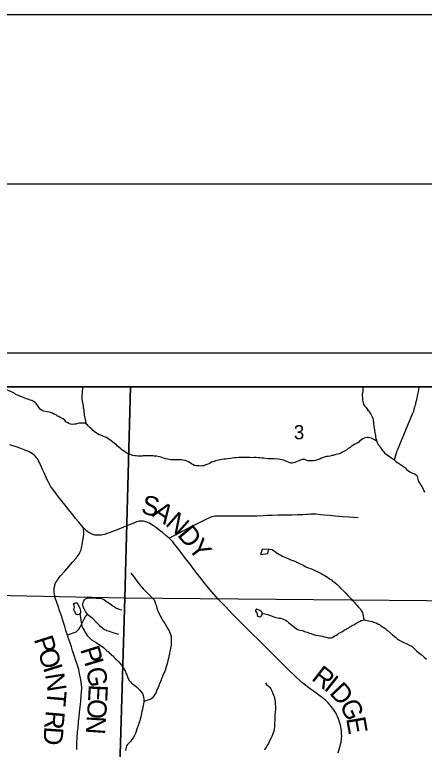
# Model space of a CAD drawing. Extents: x -7.9 to 76.1, y 0 to 22.
# Drawn here: x 4.139 to 5.35, y 19.828 to 22 of the extents above; entities that cross this region are included whole.
import ezdxf

# ---------------------------------------------------------------- set-up
doc = ezdxf.new("R2010")
doc.units = 0
for name, color, linetype in [('GM_X_County_Road', 7, 'Continuous'), ('GM_X_County_Road_Text', 7, 'Continuous'), ('GM_X_Minor_River', 7, 'Continuous'), ('GM_X_Section', 7, 'Continuous'), ('GM_X_Section_Text', 7, 'Continuous'), ('GM_X_Township_Road', 7, 'Continuous'), ('GM_X_Township_Road_Text', 7, 'Continuous'), ('SC_Scratch1', 7, 'Continuous'), ('SH_Border', 7, 'Continuous'), ('SH_Cut_Line', 7, 'Continuous'), ('SH_Data', 7, 'Continuous')]:
    doc.layers.add(name, color=color, linetype=linetype)

msp = doc.modelspace()

# ---------------------------------------------------------------- linework, layer by layer
at = {"layer": 'GM_X_County_Road'}
msp.add_lwpolyline([(5.0952, 19.8173), (5.0997, 19.8317), (5.1015, 19.8383), (5.1027, 19.8434), (5.1039, 19.8489), (5.1046, 19.8531), (5.1051, 19.8571), (5.1054, 19.8608), (5.1057, 19.867), (5.1054, 19.8734), (5.1049, 19.8812), (5.1041, 19.8882), (5.1028, 19.8951), (5.1018, 19.9006), (5.1006, 19.9049), (5.0985, 19.912), (5.0962, 19.9184), (5.0938, 19.9245), (5.0908, 19.9306), (5.088, 19.9359), (5.0859, 19.9399), (5.0828, 19.9443), (5.0796, 19.9489), (5.075, 19.9549), (5.0708, 19.9596), (5.0653, 19.9655), (5.0584, 19.9724), (5.0544, 19.976), (5.0509, 19.9787), (5.0424, 19.9853), (5.0296, 19.9945), (5.0125, 20.0068), (5.0043, 20.0128), (4.9934, 20.0212), (4.9877, 20.0259), (4.9805, 20.0323), (4.9723, 20.0398), (4.964, 20.0479), (4.9526, 20.059), (4.9367, 20.0747), (4.9211, 20.0903), (4.9065, 20.1049), (4.8946, 20.1166), (4.8813, 20.1299), (4.8684, 20.1425), (4.8566, 20.1541), (4.8441, 20.1663), (4.8326, 20.1777), (4.8184, 20.1917), (4.8054, 20.2044), (4.7935, 20.2166), (4.7831, 20.2272), (4.7726, 20.2384), (4.7609, 20.2508), (4.7419, 20.2711), (4.7279, 20.2866), (4.7156, 20.3006), (4.7022, 20.3168), (4.6918, 20.3299), (4.6801, 20.345), (4.6696, 20.3589), (4.6572, 20.3755), (4.6441, 20.3923), (4.6329, 20.4071), (4.6236, 20.4196), (4.6159, 20.429), (4.6106, 20.4358), (4.6061, 20.4411), (4.6014, 20.4461), (4.5953, 20.452), (4.5859, 20.4604), (4.5758, 20.4687), (4.5664, 20.4763), (4.5585, 20.4823), (4.5488, 20.4891), (4.5411, 20.4938), (4.537, 20.4962), (4.5335, 20.498), (4.5296, 20.4996), (4.5261, 20.5009), (4.5231, 20.5017), (4.5201, 20.5023), (4.5171, 20.5027), (4.5133, 20.5029), (4.5101, 20.5027), (4.5069, 20.5022), (4.504, 20.5015), (4.4988, 20.5), (4.4927, 20.4977), (4.4803, 20.4927), (4.4602, 20.4846), (4.4418, 20.4772), (4.4283, 20.472), (4.4158, 20.4673), (4.4116, 20.4656), (4.408, 20.4645), (4.4039, 20.4632), (4.3994, 20.4622), (4.3944, 20.4614), (4.3893, 20.461), (4.3843, 20.4608), (4.3796, 20.4611), (4.3767, 20.4614), (4.3737, 20.4619), (4.3713, 20.4625), (4.3675, 20.4638), (4.3636, 20.4655), (4.3579, 20.4688), (4.3546, 20.4711), (4.3513, 20.4738), (4.3475, 20.4776), (4.3426, 20.4824), (4.336, 20.49), (4.3279, 20.4995), (4.3189, 20.5108), (4.3115, 20.52), (4.3026, 20.5312), (4.295, 20.5408), (4.2876, 20.55), (4.279, 20.5609), (4.2716, 20.5707), (4.2624, 20.5824), (4.2513, 20.5967), (4.2476, 20.6018), (4.2446, 20.6063), (4.2416, 20.6117), (4.2375, 20.6196), (4.2342, 20.6262), (4.2315, 20.6319), (4.2267, 20.6431), (4.2224, 20.6532), (4.2155, 20.6688), (4.2119, 20.676), (4.2091, 20.6813), (4.2067, 20.6853), (4.2042, 20.6888), (4.1999, 20.6938), (4.1958, 20.6976), (4.1911, 20.7014), (4.186, 20.7048), (4.1817, 20.7071), (4.178, 20.7091), (4.172, 20.7117), (4.1568, 20.7171), (4.143, 20.7219), (4.1247, 20.7282)], dxfattribs=at)
at = {"layer": 'GM_X_Minor_River'}
for points in [[(4.1497, 20.874), (4.1444, 20.8758), (4.1402, 20.8784), (4.1364, 20.8822), (4.131, 20.8836), (4.1265, 20.8854), (4.1223, 20.888), (4.1177, 20.8898), (4.1124, 20.892), (4.1066, 20.8949), (4.1028, 20.8956), (4.0986, 20.897), (4.0924, 20.9)], [(4.3512, 20.7894), (4.3449, 20.8157), (4.3448, 20.8198), (4.3443, 20.8244), (4.3439, 20.8308), (4.3426, 20.8365), (4.3418, 20.8429), (4.3401, 20.8524), (4.3396, 20.8573), (4.3387, 20.8641), (4.3386, 20.8732), (4.3392, 20.8815), (4.3395, 20.8872), (4.3401, 20.8941), (4.3404, 20.9)], [(5.1682, 20.9), (5.168, 20.8964), (5.1682, 20.8866), (5.1675, 20.8816), (5.1668, 20.8771), (5.167, 20.8653), (5.1675, 20.8604), (5.1679, 20.8566), (5.1688, 20.8521), (5.1704, 20.8476), (5.1731, 20.8438), (5.1769, 20.8397), (5.1797, 20.8356), (5.1831, 20.8311), (5.1866, 20.8274), (5.1893, 20.8229), (5.1917, 20.8191), (5.1944, 20.815), (5.1956, 20.8112), (5.1976, 20.8064), (5.1988, 20.8018), (5.1997, 20.7935), (5.2001, 20.7897), (5.201, 20.7856), (5.201, 20.781), (5.2015, 20.7772), (5.2023, 20.7731), (5.2027, 20.7693), (5.2036, 20.7644), (5.2048, 20.7602), (5.2053, 20.7557), (5.2061, 20.7512), (5.2069, 20.747), (5.2085, 20.7417), (5.2097, 20.7372), (5.2117, 20.7331), (5.214, 20.7293), (5.2171, 20.7256), (5.2195, 20.7215), (5.2229, 20.717), (5.2257, 20.7128), (5.228, 20.7091), (5.2322, 20.7046), (5.238, 20.6998), (5.243, 20.6965), (5.2472, 20.6935), (5.251, 20.6905), (5.2594, 20.6854), (5.2633, 20.682), (5.27, 20.675)], [(5.3346, 20.9), (5.3343, 20.898), (5.3329, 20.8915), (5.3319, 20.8858), (5.3301, 20.8778), (5.329, 20.871), (5.3279, 20.8668), (5.3272, 20.8618), (5.3258, 20.8569), (5.3243, 20.8523), (5.3236, 20.8477), (5.3222, 20.8432), (5.3211, 20.8394), (5.3193, 20.8325), (5.3179, 20.8268), (5.316, 20.8226), (5.3138, 20.8184), (5.2695, 20.711)], [(4.6618, 20.6719), (4.6572, 20.6748), (4.653, 20.6774), (4.648, 20.6796), (4.6427, 20.6818), (4.6366, 20.6832), (4.6313, 20.6839), (4.6192, 20.6836), (4.6128, 20.6835), (4.609, 20.6835), (4.6003, 20.6841), (4.5965, 20.6848), (4.5912, 20.6858), (4.5851, 20.6872), (4.5813, 20.6879), (4.5767, 20.6893), (4.5706, 20.6915), (4.5665, 20.693), (4.5577, 20.6943), (4.5509, 20.6946), (4.5471, 20.6953), (4.543, 20.6952), (4.5354, 20.6954), (4.529, 20.6957), (4.5229, 20.6956), (4.5191, 20.6952), (4.5153, 20.6951), (4.5078, 20.6946), (4.5032, 20.6945), (4.4979, 20.6952), (4.4941, 20.6955), (4.4881, 20.6969), (4.4831, 20.6983), (4.4774, 20.7009), (4.4732, 20.7019), (4.4686, 20.7056), (4.4644, 20.7078), (4.4602, 20.7108), (4.456, 20.7138), (4.4522, 20.7164), (4.4468, 20.7208), (4.4426, 20.7241), (4.4395, 20.7283), (4.4329, 20.7335), (4.4237, 20.7401), (4.4191, 20.7442), (4.4153, 20.746), (4.41, 20.7497), (4.4042, 20.7519), (4.3997, 20.7537), (4.3939, 20.7566), (4.3882, 20.7581), (4.384, 20.761), (4.3802, 20.7625), (4.3741, 20.7677), (4.3695, 20.771), (4.3668, 20.7747), (4.3622, 20.7788), (4.3572, 20.7829), (4.3537, 20.7874), (4.3495, 20.7907), (4.3457, 20.7918), (4.3419, 20.7921), (4.329, 20.7919), (4.3252, 20.7911), (4.3196, 20.7891), (4.3143, 20.789), (4.3094, 20.7885), (4.3033, 20.7892), (4.2984, 20.791), (4.2934, 20.7939), (4.2896, 20.7965), (4.2865, 20.8006), (4.2819, 20.8047), (4.2754, 20.808), (4.2696, 20.8117), (4.2655, 20.8132), (4.2612, 20.8165), (4.2544, 20.819), (4.2505, 20.8216), (4.2448, 20.8234), (4.2403, 20.8245), (4.2361, 20.8259), (4.2285, 20.8265), (4.224, 20.828), (4.2182, 20.8305), (4.2144, 20.8335), (4.2109, 20.8376), (4.2074, 20.8432), (4.2024, 20.85), (4.1993, 20.8537), (4.1943, 20.8559), (4.189, 20.8592), (4.1848, 20.8606), (4.1806, 20.8625), (4.1764, 20.8631), (4.1726, 20.8646), (4.1665, 20.8671), (4.1597, 20.8701), (4.1559, 20.8711), (4.1497, 20.874)], [(5.2093, 20.7387), (5.1937, 20.7475), (5.1887, 20.749), (5.1849, 20.7497), (5.1811, 20.7496), (5.1766, 20.7488), (5.1725, 20.7475), (5.1683, 20.7456), (5.1642, 20.7425), (5.1597, 20.7397), (5.156, 20.7363), (5.1511, 20.7335), (5.1467, 20.7308), (5.1429, 20.7288), (5.1392, 20.7265), (5.135, 20.7241), (5.1309, 20.7207), (5.1249, 20.7171), (5.1205, 20.7137), (5.1137, 20.7097), (5.1085, 20.7062), (5.1036, 20.7039), (5.0991, 20.7019), (5.0946, 20.7007), (5.0897, 20.6991), (5.0855, 20.6983), (5.0806, 20.6967), (5.0765, 20.6962), (5.0712, 20.695), (5.0659, 20.6941), (5.061, 20.6933), (5.0569, 20.6924), (5.0486, 20.69), (5.0448, 20.6888), (5.0407, 20.6861), (5.0366, 20.6845), (5.0283, 20.6821), (5.0226, 20.6812), (5.0185, 20.6808), (5.0094, 20.6806), (5.0056, 20.6813), (5.0007, 20.6831), (4.9968, 20.6846), (4.9931, 20.6849), (4.9889, 20.6848), (4.9836, 20.6832), (4.9799, 20.6812), (4.9761, 20.6797), (4.9712, 20.6777), (4.9675, 20.6757), (4.963, 20.6745), (4.9592, 20.6741), (4.9554, 20.6744), (4.9501, 20.6758), (4.9451, 20.678), (4.9386, 20.6809), (4.9341, 20.6827), (4.9284, 20.6841), (4.9238, 20.6844), (4.9166, 20.6858), (4.906, 20.6864), (4.9015, 20.6867), (4.8943, 20.6869), (4.8886, 20.6872), (4.8806, 20.6878), (4.8746, 20.6885), (4.8692, 20.6892), (4.8639, 20.6895), (4.8602, 20.6898), (4.8518, 20.6904), (4.8469, 20.6903), (4.8416, 20.6902), (4.8355, 20.6908), (4.8265, 20.6907), (4.8208, 20.691), (4.8007, 20.6906), (4.7932, 20.6901), (4.7886, 20.6896), (4.7822, 20.6884), (4.7769, 20.6875), (4.7686, 20.6863), (4.7622, 20.6858), (4.7573, 20.6853), (4.7509, 20.6844), (4.7464, 20.6836), (4.7426, 20.6832), (4.7328, 20.6807), (4.729, 20.6791), (4.7249, 20.6783), (4.7211, 20.6767), (4.717, 20.6744), (4.7125, 20.672), (4.7012, 20.668), (4.6971, 20.6661), (4.6933, 20.6656), (4.6892, 20.6655), (4.6831, 20.6658), (4.6763, 20.6657), (4.6706, 20.6675), (4.6656, 20.6697), (4.6618, 20.6719)], [(5.2615, 20.6836), (5.2695, 20.711)], [(5.2653, 20.6799), (5.292, 20.6625), (5.2943, 20.6588), (5.2978, 20.655), (5.3031, 20.6517), (5.307, 20.6487), (5.3108, 20.6465), (5.3154, 20.6442), (5.3192, 20.6432), (5.323, 20.6417), (5.3268, 20.6387), (5.3288, 20.6346), (5.3296, 20.6304), (5.3308, 20.6259), (5.3324, 20.6217), (5.3347, 20.6172), (5.3382, 20.6127), (5.3397, 20.6089), (5.3428, 20.6052), (5.3467, 20.5976), (5.351, 20.5886)], [(4.887, 20.4071), (4.8905, 20.42), (4.8701, 20.4182), (4.8655, 20.404), (4.887, 20.4071)], [(4.8905, 20.42), (4.8997, 20.4183), (4.9042, 20.4161), (4.9096, 20.4116), (4.9146, 20.4079), (4.9203, 20.4046), (4.9253, 20.4021), (4.9306, 20.3991), (4.9493, 20.3907), (4.955, 20.3886), (4.9611, 20.3864), (4.9672, 20.3838), (4.9749, 20.3806), (4.9813, 20.3773), (4.9897, 20.3736), (4.9939, 20.3714), (4.9982, 20.3681), (5.002, 20.3663), (5.0077, 20.3641), (5.0123, 20.3623), (5.016, 20.3616), (5.0244, 20.3576), (5.0351, 20.3528), (5.045, 20.3477), (5.0496, 20.3451), (5.0542, 20.3425), (5.0588, 20.34), (5.0642, 20.3366), (5.0699, 20.3318), (5.0753, 20.3293), (5.0784, 20.3255), (5.0826, 20.3229), (5.0864, 20.32), (5.091, 20.3166), (5.0945, 20.3129), (5.0987, 20.3088), (5.1014, 20.3051), (5.1137, 20.2932), (5.1179, 20.2894), (5.123, 20.2838), (5.1272, 20.2801), (5.1318, 20.2745), (5.1353, 20.2704), (5.1392, 20.2667), (5.1422, 20.263), (5.1465, 20.2585), (5.1503, 20.254), (5.1546, 20.2495), (5.1577, 20.2458), (5.1619, 20.2409), (5.1647, 20.2361), (5.167, 20.2323), (5.1708, 20.2111), (5.1955, 20.2055), (5.2, 20.2037), (5.2042, 20.2026), (5.2092, 20.2008), (5.2134, 20.1982), (5.2172, 20.1968), (5.2214, 20.1931), (5.226, 20.1905), (5.2302, 20.1879), (5.2344, 20.185), (5.2386, 20.1816), (5.2429, 20.1779), (5.2475, 20.1746), (5.2563, 20.166), (5.2605, 20.1627), (5.2655, 20.1586), (5.2709, 20.1538), (5.2751, 20.1512)], [(4.482, 20.3484), (4.4858, 20.3436), (4.4916, 20.3365), (4.4963, 20.3309), (4.5006, 20.3241), (4.5044, 20.3193), (4.5079, 20.3148), (4.511, 20.311), (4.5148, 20.3077), (4.5183, 20.3028), (4.5257, 20.2954), (4.5303, 20.2901), (4.5341, 20.2868), (4.5395, 20.2816), (4.5434, 20.2782), (4.5472, 20.2741), (4.5507, 20.2696), (4.553, 20.2648), (4.5554, 20.2584), (4.557, 20.2538), (4.5594, 20.2448), (4.5614, 20.2391), (4.563, 20.2354), (4.565, 20.2309), (4.5673, 20.2264), (4.5732, 20.2158), (4.5771, 20.2079), (4.5818, 20.2016), (4.5841, 20.1975), (4.5868, 20.193), (4.5919, 20.1839), (4.5942, 20.1802), (4.5962, 20.1753), (4.601, 20.1625), (4.6018, 20.158), (4.6019, 20.153), (4.6016, 20.1473), (4.6017, 20.142), (4.6011, 20.1363), (4.5997, 20.1265), (4.5987, 20.1215), (4.5976, 20.117), (4.5965, 20.1131), (4.5962, 20.1093), (4.5944, 20.1029), (4.5934, 20.0968), (4.592, 20.0907), (4.5902, 20.0846), (4.5884, 20.0781), (4.5867, 20.0713), (4.5845, 20.0644), (4.5823, 20.0583), (4.5798, 20.0526), (4.578, 20.0488), (4.5762, 20.043), (4.5732, 20.0377), (4.5714, 20.0331), (4.5696, 20.0278), (4.5664, 20.0201), (4.5645, 20.0155), (4.5627, 20.0106), (4.5602, 20.0056), (4.5584, 20.001), (4.5573, 19.9961), (4.5544, 19.9919), (4.5514, 19.9873), (4.5485, 19.983), (4.5451, 19.9792), (4.5414, 19.9761), (4.5205, 19.9696)], [(4.3252, 20.2251), (4.3198, 20.2277), (4.3186, 20.2322), (4.3155, 20.2363), (4.3139, 20.2401), (4.3146, 20.2447), (4.3157, 20.2485), (4.3149, 20.253), (4.3129, 20.2579), (4.3174, 20.2606), (4.3223, 20.2611), (4.3258, 20.257), (4.3277, 20.2525), (4.3293, 20.2487), (4.3309, 20.2442), (4.3321, 20.2404), (4.3337, 20.2359), (4.3338, 20.2314), (4.3297, 20.2267), (4.3252, 20.2251)], [(4.3312, 20.2294), (4.3375, 20.1916), (4.3406, 20.1856), (4.3445, 20.1804), (4.3465, 20.1755), (4.35, 20.1691), (4.3535, 20.1646), (4.3597, 20.1571), (4.3662, 20.1519), (4.3727, 20.1475), (4.3796, 20.1435), (4.3865, 20.139), (4.3949, 20.1335), (4.4018, 20.1287), (4.4075, 20.1231), (4.4106, 20.1194), (4.4148, 20.1168), (4.4183, 20.1127), (4.4225, 20.1101), (4.4256, 20.1056), (4.4294, 20.1038), (4.4318, 20.1), (4.4376, 20.0941), (4.4429, 20.09), (4.4472, 20.0859), (4.451, 20.0818), (4.4541, 20.0769), (4.4568, 20.0732), (4.4599, 20.0691), (4.4634, 20.0638), (4.4662, 20.0574), (4.4678, 20.0533), (4.4701, 20.048), (4.4721, 20.0424), (4.4745, 20.0367), (4.4776, 20.0318), (4.4811, 20.0273), (4.4842, 20.0236), (4.4896, 20.0195), (4.4938, 20.0162), (4.4988, 20.0125), (4.5026, 20.0091), (4.508, 20.0036), (4.5119, 19.9991), (4.5149, 19.9953), (4.5173, 19.9908), (4.5185, 19.9871), (4.5197, 19.9825), (4.5206, 19.9765), (4.5206, 19.9719), (4.5204, 19.9659), (4.5201, 19.9621), (4.519, 19.9571), (4.5176, 19.9526), (4.5162, 19.9457), (4.5144, 19.9407), (4.5133, 19.9347), (4.5123, 19.9293), (4.5113, 19.9236), (4.5095, 19.9168), (4.5077, 19.9095), (4.5059, 19.9057), (4.5045, 19.9015), (4.503, 19.8958), (4.5009, 19.8912), (4.498, 19.8809), (4.4955, 19.8748), (4.4929, 19.8683), (4.4889, 19.8618), (4.4852, 19.8568), (4.4811, 19.8511), (4.4726, 19.8422), (4.4696, 19.8384), (4.4682, 19.833), (4.4671, 19.8288), (4.4661, 19.8239)], [(4.8607, 20.2205), (4.8652, 20.2198), (4.869, 20.2229), (4.8708, 20.2275), (4.8703, 20.232), (4.868, 20.2358), (4.8638, 20.2387), (4.8592, 20.2406), (4.8546, 20.242), (4.8509, 20.2397), (4.851, 20.2359), (4.8544, 20.2318), (4.8553, 20.228), (4.8553, 20.2234), (4.8607, 20.2205)], [(4.8706, 20.2291), (4.8783, 20.2284), (4.8833, 20.2273), (4.8878, 20.2267), (4.8943, 20.2237), (4.8981, 20.2223), (4.9023, 20.2201), (4.908, 20.2187), (4.9118, 20.2176), (4.9164, 20.2165), (4.9209, 20.2159), (4.9259, 20.2152), (4.9304, 20.2138), (4.935, 20.2119), (4.94, 20.2094), (4.9446, 20.2064), (4.9492, 20.2023), (4.9538, 20.199), (4.958, 20.1945), (4.9626, 20.1916), (4.9664, 20.189), (4.973, 20.1834), (4.9779, 20.1812), (4.9886, 20.1788), (4.9924, 20.1777), (4.9962, 20.1762), (5.0034, 20.1741), (5.0076, 20.1727), (5.0114, 20.1712), (5.0156, 20.1701), (5.0228, 20.1676), (5.0285, 20.1658), (5.0361, 20.1644), (5.0426, 20.163), (5.0483, 20.162), (5.0543, 20.1602), (5.06, 20.1592), (5.0661, 20.1578), (5.0699, 20.1578), (5.0744, 20.1575), (5.0786, 20.1587), (5.0849, 20.163), (5.0887, 20.1646), (5.0932, 20.1673), (5.0977, 20.1708), (5.1026, 20.1732), (5.1078, 20.1767), (5.1138, 20.181), (5.1187, 20.1826), (5.1224, 20.1853), (5.1265, 20.1872), (5.1303, 20.1896), (5.1389, 20.1947), (5.1438, 20.1974), (5.1486, 20.2005), (5.1524, 20.2029), (5.158, 20.206), (5.1629, 20.2084), (5.1666, 20.2092), (5.1708, 20.2111)], [(5.274, 20.1519), (5.3139, 20.1316), (5.3178, 20.1275), (5.3227, 20.1234), (5.3281, 20.1178), (5.3331, 20.114), (5.3373, 20.1107), (5.3411, 20.1081), (5.35, 20.1002), (5.3565, 20.0946)], [(4.8804, 20.0241), (4.8835, 20.02), (4.8885, 20.0155), (4.8919, 20.0114), (4.8958, 20.0066), (4.8978, 20.0024), (4.9001, 19.9983), (4.9021, 19.9942), (4.9044, 19.9881), (4.906, 19.984), (4.9069, 19.9795), (4.9081, 19.9746), (4.9086, 19.9689), (4.9094, 19.9613), (4.91, 19.9537), (4.9097, 19.9454), (4.9087, 19.9378), (4.9081, 19.9302), (4.9082, 19.9215), (4.908, 19.9135), (4.9073, 19.9075), (4.9074, 19.9029), (4.9072, 19.8938), (4.9065, 19.8892), (4.9058, 19.8851), (4.9041, 19.8782), (4.9023, 19.8732), (4.8994, 19.8656), (4.8964, 19.8595), (4.8924, 19.8526), (4.8891, 19.8453), (4.8862, 19.8411), (4.8836, 19.8354), (4.8795, 19.8304), (4.8777, 19.8258)]]:
    msp.add_lwpolyline(points, dxfattribs=at)
at = {"layer": 'GM_X_Section'}
for points in [[(4.4641, 20.2762), (4.4336, 19.2503), (3.4168, 19.2711), (3.4482, 20.2963)], [(4.4641, 20.2762), (5.4689, 20.2672), (5.4474, 19.2561), (5.4466, 19.2394), (4.4336, 19.2503)]]:
    msp.add_lwpolyline(points, close=True, dxfattribs=at)
at = {"layer": 'GM_X_Township_Road'}
for points in [[(4.5953, 20.452), (4.6079, 20.4591), (4.6238, 20.4674), (4.6374, 20.4743), (4.6496, 20.4806), (4.6628, 20.4872), (4.6731, 20.4925), (4.6857, 20.4988), (4.7065, 20.5092), (4.7158, 20.5137), (4.7199, 20.5153), (4.7231, 20.5164), (4.7269, 20.5172), (4.731, 20.5179), (4.7475, 20.5185), (4.7649, 20.5186), (4.8181, 20.5185), (4.8319, 20.518), (4.8404, 20.5181), (4.8545, 20.5187), (4.8732, 20.5196), (4.8866, 20.5202), (4.9002, 20.5205), (4.9175, 20.521), (4.9335, 20.5212), (4.9459, 20.5213), (4.9597, 20.5216), (4.975, 20.5219), (4.9907, 20.5223), (4.9998, 20.5227), (5.0066, 20.5232), (5.0133, 20.5237), (5.0218, 20.524), (5.0295, 20.5237), (5.0428, 20.5225)], [(5.0428, 20.5225), (5.0543, 20.5215), (5.0692, 20.5203), (5.0861, 20.5186), (5.1083, 20.5167), (5.1279, 20.5153), (5.1413, 20.5143), (5.1543, 20.5133)], [(4.3223, 19.8275), (4.3221, 19.8341), (4.3225, 19.8448), (4.3235, 19.8629), (4.3249, 19.8796), (4.326, 19.8911), (4.3278, 19.9105), (4.3292, 19.9243), (4.3304, 19.9364), (4.333, 19.9615), (4.3339, 19.9694), (4.3355, 19.9858), (4.3367, 19.9996), (4.3369, 20.0052), (4.3368, 20.0117), (4.3363, 20.0181), (4.3351, 20.0277), (4.3333, 20.0382), (4.3308, 20.0524), (4.3297, 20.058), (4.3284, 20.0639), (4.3267, 20.0694), (4.3232, 20.0794), (4.3185, 20.0928), (4.3162, 20.0998), (4.3136, 20.1082), (4.3101, 20.1191), (4.3064, 20.1306), (4.3023, 20.1428), (4.298, 20.1555), (4.2945, 20.1658), (4.2903, 20.1792), (4.2866, 20.1909), (4.2818, 20.2062), (4.2768, 20.2221), (4.2725, 20.2349), (4.267, 20.2509), (4.2631, 20.2618), (4.2587, 20.276), (4.2572, 20.2817), (4.2561, 20.287), (4.2556, 20.2908), (4.2554, 20.2946), (4.2556, 20.3016), (4.2559, 20.3052), (4.2564, 20.308), (4.2571, 20.3116), (4.2579, 20.3145), (4.2588, 20.3173), (4.2607, 20.3211), (4.263, 20.3252), (4.2654, 20.3292), (4.2681, 20.3331), (4.2704, 20.3361), (4.2743, 20.3408), (4.2866, 20.3551), (4.2994, 20.3694), (4.3089, 20.3801), (4.3211, 20.3945), (4.3229, 20.3967), (4.3255, 20.4), (4.328, 20.4035), (4.3301, 20.4072), (4.3314, 20.4096), (4.3333, 20.4137), (4.3348, 20.418), (4.3362, 20.4232), (4.3372, 20.4282), (4.3401, 20.4454), (4.3417, 20.4564), (4.3428, 20.4634), (4.3431, 20.466), (4.3426, 20.4824)], [(4.2945, 20.1658), (4.3036, 20.1691), (4.3145, 20.1729), (4.3185, 20.1747), (4.3201, 20.1755), (4.3225, 20.1771), (4.3256, 20.1797), (4.3275, 20.1818), (4.3292, 20.1842), (4.332, 20.1886), (4.3344, 20.1932), (4.3427, 20.2107), (4.3457, 20.2167), (4.3476, 20.2199), (4.3498, 20.2227), (4.3543, 20.2272), (4.3482, 20.2356), (4.3448, 20.2414), (4.3422, 20.2468), (4.3411, 20.25), (4.3406, 20.2521), (4.3404, 20.2544), (4.3403, 20.2568), (4.3406, 20.2592), (4.3412, 20.2618), (4.3421, 20.264), (4.3433, 20.2668), (4.3452, 20.2695), (4.3469, 20.2714), (4.3484, 20.2725), (4.35, 20.2735), (4.352, 20.2746), (4.3538, 20.275), (4.3565, 20.2755), (4.3595, 20.2757), (4.3644, 20.2756), (4.3804, 20.275), (4.391, 20.2743), (4.3947, 20.2736), (4.3981, 20.2728), (4.4013, 20.2715), (4.4051, 20.269), (4.4077, 20.2673), (4.4196, 20.2588), (4.4302, 20.2513), (4.4324, 20.2498), (4.4383, 20.2464), (4.4444, 20.2432), (4.4471, 20.2421), (4.4511, 20.2409), (4.4554, 20.2401)], [(4.3543, 20.2272), (4.364, 20.2192), (4.3684, 20.2156), (4.3718, 20.2123), (4.3799, 20.2034), (4.3843, 20.1988), (4.3907, 20.1929), (4.3942, 20.1897), (4.399, 20.186), (4.4042, 20.1826), (4.4078, 20.1807), (4.4103, 20.1796), (4.4154, 20.1777), (4.4316, 20.1726), (4.4456, 20.1686)]]:
    msp.add_lwpolyline(points, dxfattribs=at)
at = {"layer": 'SC_Scratch1'}
for points in [[(4.4809, 20.9), (3.4641, 20.9), (3.4482, 20.2963), (4.4641, 20.2762)], [(5.4835, 20.9), (4.4809, 20.9), (4.4641, 20.2762), (5.4689, 20.2672), (5.4695, 20.2752)]]:
    msp.add_lwpolyline(points, close=True, dxfattribs=at)
at = {"layer": 'SH_Border'}
msp.add_lwpolyline([(1.5, 21.5), (33.5, 21.5), (33.5, 0.5), (1.5, 0.5)], close=True, dxfattribs=at)
at = {"layer": 'SH_Cut_Line'}
msp.add_lwpolyline([(0, 0), (34, 0), (34, 22), (0, 22)], close=True, dxfattribs=at)
at = {"layer": 'SH_Data'}
for p, q in [((2, 21), (9, 21)), ((2.1, 20.9), (8.9, 20.9))]:
    msp.add_line(p, q, dxfattribs=at)

# ---------------------------------------------------------------- texts
at = {"layer": 'GM_X_County_Road_Text'}
for s, rotation, p in [('S', 346.3049, (4.5096, 20.5264)), ('A', 325.5481, (4.5419, 20.5195)), ('N', 318.5286, (4.5817, 20.4923)), ('D', 309.7948, (4.6176, 20.4609)), ('Y', 307.3916, (4.6492, 20.4229)), ('R', 322.2472, (5.0135, 20.0346)), ('I', 321.6218, (5.0503, 20.0061)), ('D', 313.1605, (5.0669, 19.9932)), ('G', 295.3285, (5.0985, 19.9605)), ('E', 280.0062, (5.1187, 19.9191))]:
    msp.add_text(s, height=0.0568, rotation=rotation, dxfattribs=at).set_placement(p)
at = {"layer": 'GM_X_Section_Text'}
msp.add_text('3', height=0.0419, rotation=0, dxfattribs=at).set_placement((4.964, 20.7445))
at = {"layer": 'GM_X_Township_Road_Text'}
for s, rotation, p in [('P', 287.625, (4.1949, 20.1536)), ('O', 287.6078, (4.2065, 20.117)), ('P', 287.2058, (4.332, 20.1236)), ('I', 286.7957, (4.3433, 20.0871)), ('I', 287.5068, (4.2217, 20.0694)), ('N', 279.1234, (4.2282, 20.0493)), ('G', 279.8624, (4.3496, 20.0665)), ('E', 267.1575, (4.358, 20.0206)), ('T', 265.1516, (4.236, 20.0036)), ('O', 266.2416, (4.3559, 19.9783)), ('R', 265.0117, (4.2308, 19.9438)), ('N', 266.2307, (4.3526, 19.9285)), ('D', 266.1773, (4.2267, 19.8961))]:
    msp.add_text(s, height=0.0568, rotation=rotation, dxfattribs=at).set_placement(p)

doc.saveas('drawing.dxf')
